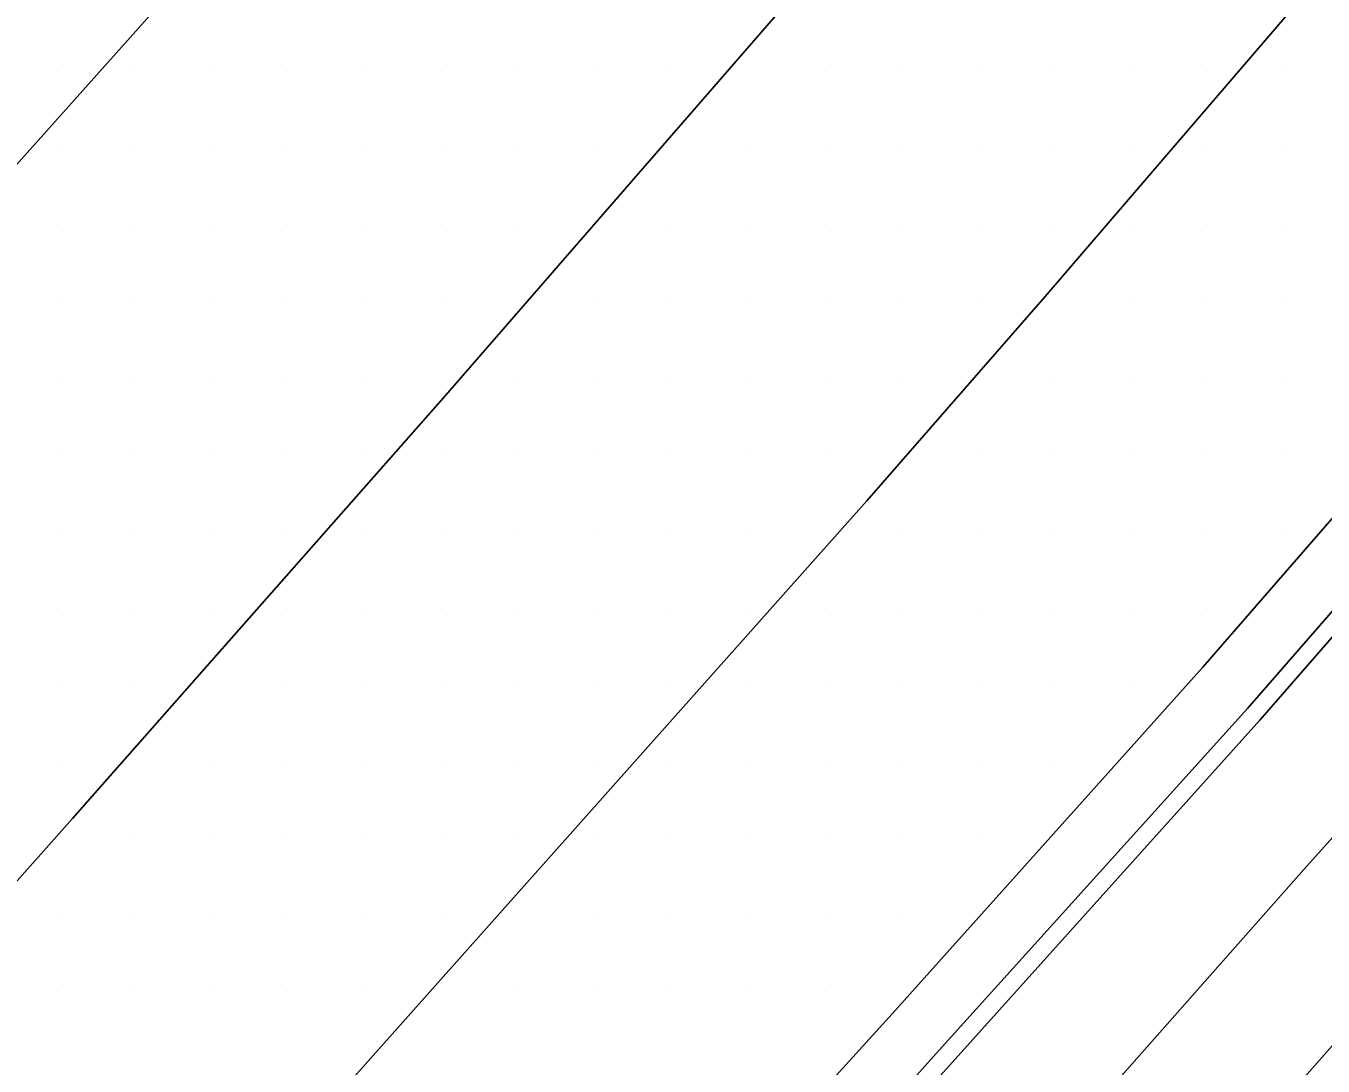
# Model space of a CAD drawing. Extents: x 1762120 to 1766775, y 709485 to 712965.
# Drawn here: x 1766355.24 to 1766397.51, y 710163.83 to 710197.72 of the extents above; entities that cross this region are included whole.
import ezdxf

# ---------------------------------------------------------------- set-up
doc = ezdxf.new("R2010")
doc.units = 0
for name, color, linetype in [('Exist DTM Drainline', 7, 'Continuous'), ('Exist DTM Scan Elevation Point', 7, 'Continuous'), ('Exist Roads Curbs', 7, 'Continuous'), ('Exist Roads EOP', 7, 'Continuous'), ('Exist Roads EOT', 7, 'Continuous'), ('PH Exist DTM Breakline', 7, 'Continuous')]:
    doc.layers.add(name, color=color, linetype=linetype)

msp = doc.modelspace()

# ---------------------------------------------------------------- linework, layer by layer
at = {"layer": 'Exist DTM Drainline'}
msp.add_lwpolyline([(1766362.376, 710139.17), (1766364.936, 710142.031), (1766374.994, 710153.161), (1766384.996, 710164.343), (1766395.043, 710175.483), (1766405.066, 710186.969), (1766414.73, 710198.44), (1766424.232, 710209.951), (1766433.798, 710221.506), (1766443.195, 710232.817), (1766445.673, 710235.464), (1766448.845, 710237.953), (1766451.174, 710239.188), (1766453.575, 710240.025), (1766456.027, 710240.667), (1766458.78, 710241.111), (1766461.531, 710240.963), (1766463.122, 710240.672), (1766465.614, 710240.21), (1766469.307, 710238.638), (1766471.302, 710237.307), (1766474.148, 710234.756)], dxfattribs=at)
at = {"layer": 'Exist DTM Scan Elevation Point'}
for p, q in [((1766356.25, 710196.25), (1766356.25, 710196.25)), ((1766358.75, 710196.25), (1766358.75, 710196.25)), ((1766361.25, 710196.25), (1766361.25, 710196.25)), ((1766363.75, 710196.25), (1766363.75, 710196.25)), ((1766366.25, 710196.25), (1766366.25, 710196.25)), ((1766368.75, 710196.25), (1766368.75, 710196.25)), ((1766371.25, 710196.25), (1766371.25, 710196.25)), ((1766373.75, 710196.25), (1766373.75, 710196.25)), ((1766376.25, 710196.25), (1766376.25, 710196.25)), ((1766381.25, 710196.25), (1766381.25, 710196.25)), ((1766383.75, 710196.25), (1766383.75, 710196.25)), ((1766386.25, 710196.25), (1766386.25, 710196.25)), ((1766388.75, 710196.25), (1766388.75, 710196.25)), ((1766391.25, 710196.25), (1766391.25, 710196.25)), ((1766393.75, 710196.25), (1766393.75, 710196.25)), ((1766396.25, 710196.25), (1766396.25, 710196.25)), ((1766356.25, 710193.75), (1766356.25, 710193.75)), ((1766358.75, 710193.75), (1766358.75, 710193.75)), ((1766361.25, 710193.75), (1766361.25, 710193.75)), ((1766363.75, 710193.75), (1766363.75, 710193.75)), ((1766366.25, 710193.75), (1766366.25, 710193.75)), ((1766368.75, 710193.75), (1766368.75, 710193.75)), ((1766371.25, 710193.75), (1766371.25, 710193.75)), ((1766373.75, 710193.75), (1766373.75, 710193.75)), ((1766378.75, 710193.75), (1766378.75, 710193.75)), ((1766381.25, 710193.75), (1766381.25, 710193.75)), ((1766383.75, 710193.75), (1766383.75, 710193.75)), ((1766386.25, 710193.75), (1766386.25, 710193.75)), ((1766388.75, 710193.75), (1766388.75, 710193.75)), ((1766391.25, 710193.75), (1766391.25, 710193.75)), ((1766393.75, 710193.75), (1766393.75, 710193.75)), ((1766396.25, 710193.75), (1766396.25, 710193.75)), ((1766356.25, 710191.25), (1766356.25, 710191.25)), ((1766358.75, 710191.25), (1766358.75, 710191.25)), ((1766361.25, 710191.25), (1766361.25, 710191.25)), ((1766363.75, 710191.25), (1766363.75, 710191.25)), ((1766366.25, 710191.25), (1766366.25, 710191.25)), ((1766368.75, 710191.25), (1766368.75, 710191.25)), ((1766371.25, 710191.25), (1766371.25, 710191.25)), ((1766376.25, 710191.25), (1766376.25, 710191.25)), ((1766378.75, 710191.25), (1766378.75, 710191.25)), ((1766381.25, 710191.25), (1766381.25, 710191.25)), ((1766383.75, 710191.25), (1766383.75, 710191.25)), ((1766386.25, 710191.25), (1766386.25, 710191.25)), ((1766388.75, 710191.25), (1766388.75, 710191.25)), ((1766391.25, 710191.25), (1766391.25, 710191.25)), ((1766393.75, 710191.25), (1766393.75, 710191.25)), ((1766396.25, 710191.25), (1766396.25, 710191.25)), ((1766356.25, 710188.75), (1766356.25, 710188.75)), ((1766358.75, 710188.75), (1766358.75, 710188.75)), ((1766361.25, 710188.75), (1766361.25, 710188.75)), ((1766363.75, 710188.75), (1766363.75, 710188.75)), ((1766366.25, 710188.75), (1766366.25, 710188.75)), ((1766368.75, 710188.75), (1766368.75, 710188.75)), ((1766373.75, 710188.75), (1766373.75, 710188.75)), ((1766376.25, 710188.75), (1766376.25, 710188.75)), ((1766378.75, 710188.75), (1766378.75, 710188.75)), ((1766381.25, 710188.75), (1766381.25, 710188.75)), ((1766383.75, 710188.75), (1766383.75, 710188.75)), ((1766386.25, 710188.75), (1766386.25, 710188.75)), ((1766391.25, 710188.75), (1766391.25, 710188.75)), ((1766393.75, 710188.75), (1766393.75, 710188.75)), ((1766396.25, 710188.75), (1766396.25, 710188.75)), ((1766356.25, 710186.25), (1766356.25, 710186.25)), ((1766358.75, 710186.25), (1766358.75, 710186.25)), ((1766361.25, 710186.25), (1766361.25, 710186.25)), ((1766363.75, 710186.25), (1766363.75, 710186.25)), ((1766366.25, 710186.25), (1766366.25, 710186.25)), ((1766371.25, 710186.25), (1766371.25, 710186.25)), ((1766373.75, 710186.25), (1766373.75, 710186.25)), ((1766376.25, 710186.25), (1766376.25, 710186.25)), ((1766378.75, 710186.25), (1766378.75, 710186.25)), ((1766381.25, 710186.25), (1766381.25, 710186.25)), ((1766383.75, 710186.25), (1766383.75, 710186.25)), ((1766388.75, 710186.25), (1766388.75, 710186.25)), ((1766391.25, 710186.25), (1766391.25, 710186.25)), ((1766393.75, 710186.25), (1766393.75, 710186.25)), ((1766396.25, 710186.25), (1766396.25, 710186.25)), ((1766356.25, 710183.75), (1766356.25, 710183.75)), ((1766358.75, 710183.75), (1766358.75, 710183.75)), ((1766361.25, 710183.75), (1766361.25, 710183.75)), ((1766363.75, 710183.75), (1766363.75, 710183.75)), ((1766366.25, 710183.75), (1766366.25, 710183.75)), ((1766368.75, 710183.75), (1766368.75, 710183.75)), ((1766371.25, 710183.75), (1766371.25, 710183.75)), ((1766373.75, 710183.75), (1766373.75, 710183.75)), ((1766376.25, 710183.75), (1766376.25, 710183.75)), ((1766378.75, 710183.75), (1766378.75, 710183.75)), ((1766381.25, 710183.75), (1766381.25, 710183.75)), ((1766386.25, 710183.75), (1766386.25, 710183.75)), ((1766388.75, 710183.75), (1766388.75, 710183.75)), ((1766391.25, 710183.75), (1766391.25, 710183.75)), ((1766393.75, 710183.75), (1766393.75, 710183.75)), ((1766396.25, 710183.75), (1766396.25, 710183.75)), ((1766356.25, 710181.25), (1766356.25, 710181.25)), ((1766358.75, 710181.25), (1766358.75, 710181.25)), ((1766361.25, 710181.25), (1766361.25, 710181.25)), ((1766363.75, 710181.25), (1766363.75, 710181.25)), ((1766366.25, 710181.25), (1766366.25, 710181.25)), ((1766368.75, 710181.25), (1766368.75, 710181.25)), ((1766371.25, 710181.25), (1766371.25, 710181.25)), ((1766373.75, 710181.25), (1766373.75, 710181.25)), ((1766376.25, 710181.25), (1766376.25, 710181.25)), ((1766378.75, 710181.25), (1766378.75, 710181.25)), ((1766383.75, 710181.25), (1766383.75, 710181.25)), ((1766386.25, 710181.25), (1766386.25, 710181.25)), ((1766388.75, 710181.25), (1766388.75, 710181.25)), ((1766391.25, 710181.25), (1766391.25, 710181.25)), ((1766393.75, 710181.25), (1766393.75, 710181.25)), ((1766396.25, 710181.25), (1766396.25, 710181.25)), ((1766356.25, 710178.75), (1766356.25, 710178.75)), ((1766358.75, 710178.75), (1766358.75, 710178.75)), ((1766361.25, 710178.75), (1766361.25, 710178.75)), ((1766363.75, 710178.75), (1766363.75, 710178.75)), ((1766366.25, 710178.75), (1766366.25, 710178.75)), ((1766368.75, 710178.75), (1766368.75, 710178.75)), ((1766371.25, 710178.75), (1766371.25, 710178.75)), ((1766373.75, 710178.75), (1766373.75, 710178.75)), ((1766376.25, 710178.75), (1766376.25, 710178.75)), ((1766378.75, 710178.75), (1766378.75, 710178.75)), ((1766381.25, 710178.75), (1766381.25, 710178.75)), ((1766383.75, 710178.75), (1766383.75, 710178.75)), ((1766386.25, 710178.75), (1766386.25, 710178.75)), ((1766388.75, 710178.75), (1766388.75, 710178.75)), ((1766391.25, 710178.75), (1766391.25, 710178.75)), ((1766393.75, 710178.75), (1766393.75, 710178.75)), ((1766356.25, 710176.25), (1766356.25, 710176.25)), ((1766358.75, 710176.25), (1766358.75, 710176.25)), ((1766363.75, 710176.25), (1766363.75, 710176.25)), ((1766366.25, 710176.25), (1766366.25, 710176.25)), ((1766368.75, 710176.25), (1766368.75, 710176.25)), ((1766371.25, 710176.25), (1766371.25, 710176.25)), ((1766373.75, 710176.25), (1766373.75, 710176.25)), ((1766376.25, 710176.25), (1766376.25, 710176.25)), ((1766378.75, 710176.25), (1766378.75, 710176.25)), ((1766381.25, 710176.25), (1766381.25, 710176.25)), ((1766383.75, 710176.25), (1766383.75, 710176.25)), ((1766386.25, 710176.25), (1766386.25, 710176.25)), ((1766388.75, 710176.25), (1766388.75, 710176.25)), ((1766391.25, 710176.25), (1766391.25, 710176.25)), ((1766356.25, 710173.75), (1766356.25, 710173.75)), ((1766361.25, 710173.75), (1766361.25, 710173.75)), ((1766363.75, 710173.75), (1766363.75, 710173.75)), ((1766366.25, 710173.75), (1766366.25, 710173.75)), ((1766368.75, 710173.75), (1766368.75, 710173.75)), ((1766371.25, 710173.75), (1766371.25, 710173.75)), ((1766373.75, 710173.75), (1766373.75, 710173.75)), ((1766376.25, 710173.75), (1766376.25, 710173.75)), ((1766378.75, 710173.75), (1766378.75, 710173.75)), ((1766381.25, 710173.75), (1766381.25, 710173.75)), ((1766383.75, 710173.75), (1766383.75, 710173.75)), ((1766386.25, 710173.75), (1766386.25, 710173.75)), ((1766388.75, 710173.75), (1766388.75, 710173.75)), ((1766358.75, 710171.25), (1766358.75, 710171.25)), ((1766361.25, 710171.25), (1766361.25, 710171.25)), ((1766363.75, 710171.25), (1766363.75, 710171.25)), ((1766366.25, 710171.25), (1766366.25, 710171.25)), ((1766368.75, 710171.25), (1766368.75, 710171.25)), ((1766371.25, 710171.25), (1766371.25, 710171.25)), ((1766373.75, 710171.25), (1766373.75, 710171.25)), ((1766376.25, 710171.25), (1766376.25, 710171.25)), ((1766378.75, 710171.25), (1766378.75, 710171.25)), ((1766381.25, 710171.25), (1766381.25, 710171.25)), ((1766383.75, 710171.25), (1766383.75, 710171.25)), ((1766386.25, 710171.25), (1766386.25, 710171.25)), ((1766356.25, 710168.75), (1766356.25, 710168.75)), ((1766358.75, 710168.75), (1766358.75, 710168.75)), ((1766361.25, 710168.75), (1766361.25, 710168.75)), ((1766363.75, 710168.75), (1766363.75, 710168.75)), ((1766366.25, 710168.75), (1766366.25, 710168.75)), ((1766368.75, 710168.75), (1766368.75, 710168.75)), ((1766373.75, 710168.75), (1766373.75, 710168.75)), ((1766376.25, 710168.75), (1766376.25, 710168.75)), ((1766378.75, 710168.75), (1766378.75, 710168.75)), ((1766381.25, 710168.75), (1766381.25, 710168.75)), ((1766383.75, 710168.75), (1766383.75, 710168.75)), ((1766356.25, 710166.25), (1766356.25, 710166.25)), ((1766358.75, 710166.25), (1766358.75, 710166.25)), ((1766361.25, 710166.25), (1766361.25, 710166.25)), ((1766363.75, 710166.25), (1766363.75, 710166.25)), ((1766366.25, 710166.25), (1766366.25, 710166.25)), ((1766371.25, 710166.25), (1766371.25, 710166.25)), ((1766373.75, 710166.25), (1766373.75, 710166.25)), ((1766376.25, 710166.25), (1766376.25, 710166.25)), ((1766378.75, 710166.25), (1766378.75, 710166.25)), ((1766381.25, 710166.25), (1766381.25, 710166.25))]:
    msp.add_line(p, q, dxfattribs=at)
at = {"layer": 'Exist Roads Curbs'}
msp.add_lwpolyline([(1766362.758, 710138.776), (1766365.34, 710141.652), (1766375.396, 710152.784), (1766385.424, 710163.941), (1766395.452, 710175.098), (1766405.49, 710186.611), (1766415.112, 710198.117), (1766424.621, 710209.614), (1766434.19, 710221.167), (1766443.605, 710232.406), (1766446.07, 710235.067), (1766449.292, 710237.506), (1766451.656, 710238.707), (1766453.64, 710239.33), (1766456.092, 710239.964), (1766458.848, 710240.387), (1766461.589, 710240.348), (1766462.942, 710240.133), (1766465.393, 710239.548), (1766469.086, 710237.976), (1766470.921, 710236.723), (1766473.717, 710234.241)], dxfattribs=at)
at = {"layer": 'Exist Roads EOP'}
msp.add_lwpolyline([(1766361.008, 710140.567), (1766363.494, 710143.37), (1766373.502, 710154.546), (1766383.581, 710165.656), (1766393.596, 710176.826), (1766403.521, 710188.243), (1766413.213, 710199.691), (1766422.752, 710211.213), (1766432.332, 710222.756), (1766441.804, 710234.191), (1766444.3, 710236.821), (1766447.389, 710239.391), (1766449.679, 710240.665), (1766453.381, 710242.122), (1766455.837, 710242.718), (1766458.599, 710243.071), (1766461.337, 710243.06), (1766463.77, 710242.636), (1766466.212, 710242.023), (1766469.906, 710240.451), (1766472.351, 710238.903), (1766475.373, 710236.205)], dxfattribs=at)
at = {"layer": 'Exist Roads EOT'}
for points in [[(1766328.771, 710163.909), (1766348.094, 710185.551), (1766360.365, 710199.288), (1766377.959, 710218.998), (1766390.716, 710233.181), (1766408.913, 710253.56), (1766420.835, 710266.937), (1766438.779, 710287.123), (1766450.183, 710300.101), (1766468.535, 710320.959), (1766481.299, 710335.379), (1766498.795, 710355.159), (1766509.974, 710367.788), (1766528.601, 710388.714), (1766539.272, 710400.875), (1766557.161, 710421.038), (1766568.257, 710433.55), (1766576.594, 710442.982), (1766577.562, 710444.064)], [(1766342.469, 710155.808), (1766356.763, 710171.899), (1766368.836, 710185.597), (1766386.119, 710205.478), (1766405.359, 710227.793), (1766415.496, 710239.8), (1766431.951, 710259.338), (1766443.928, 710273.641), (1766459.06, 710291.589), (1766473.126, 710308.054), (1766487.413, 710324.752), (1766502.326, 710342.175), (1766516.821, 710358.759), (1766531.613, 710375.513), (1766545.374, 710390.623), (1766561.498, 710408.18), (1766574.006, 710421.808), (1766586.688, 710435.891)], [(1766355.243, 710151.526), (1766361.901, 710158.934), (1766382.645, 710182.248), (1766388.45, 710188.91), (1766408.457, 710212.206), (1766414.198, 710218.958), (1766434.553, 710243.279), (1766439.875, 710249.612), (1766460.12, 710273.919), (1766465.426, 710280.342), (1766485.958, 710304.932), (1766491.33, 710311.36), (1766512.706, 710336.193), (1766517.189, 710341.464), (1766537.522, 710364.224), (1766543.217, 710370.535), (1766563.907, 710393.083), (1766569.751, 710399.415), (1766595.811, 710427.392)]]:
    msp.add_lwpolyline(points, dxfattribs=at)
at = {"layer": 'PH Exist DTM Breakline'}
for points in [[(1766452.692, 710236.943), (1766449.761, 710233.287), (1766447.101, 710229.481), (1766443.891, 710225.883), (1766430.982, 710210.487), (1766413.569, 710189.524), (1766403.609, 710177.728), (1766396.883, 710170.238), (1766390.456, 710162.96), (1766380.282, 710151.619), (1766366.853, 710136.831), (1766356.987, 710125.833), (1766350.324, 710118.432)], [(1766456.203, 710234.128), (1766453.365, 710230.588), (1766450.636, 710226.684), (1766447.295, 710222.939), (1766434.437, 710207.604), (1766417.019, 710186.635), (1766407.003, 710174.772), (1766400.244, 710167.245), (1766393.818, 710159.968), (1766383.623, 710148.604), (1766370.194, 710133.816), (1766360.334, 710122.825), (1766353.668, 710115.421)]]:
    msp.add_lwpolyline(points, dxfattribs=at)

doc.saveas('drawing.dxf')
